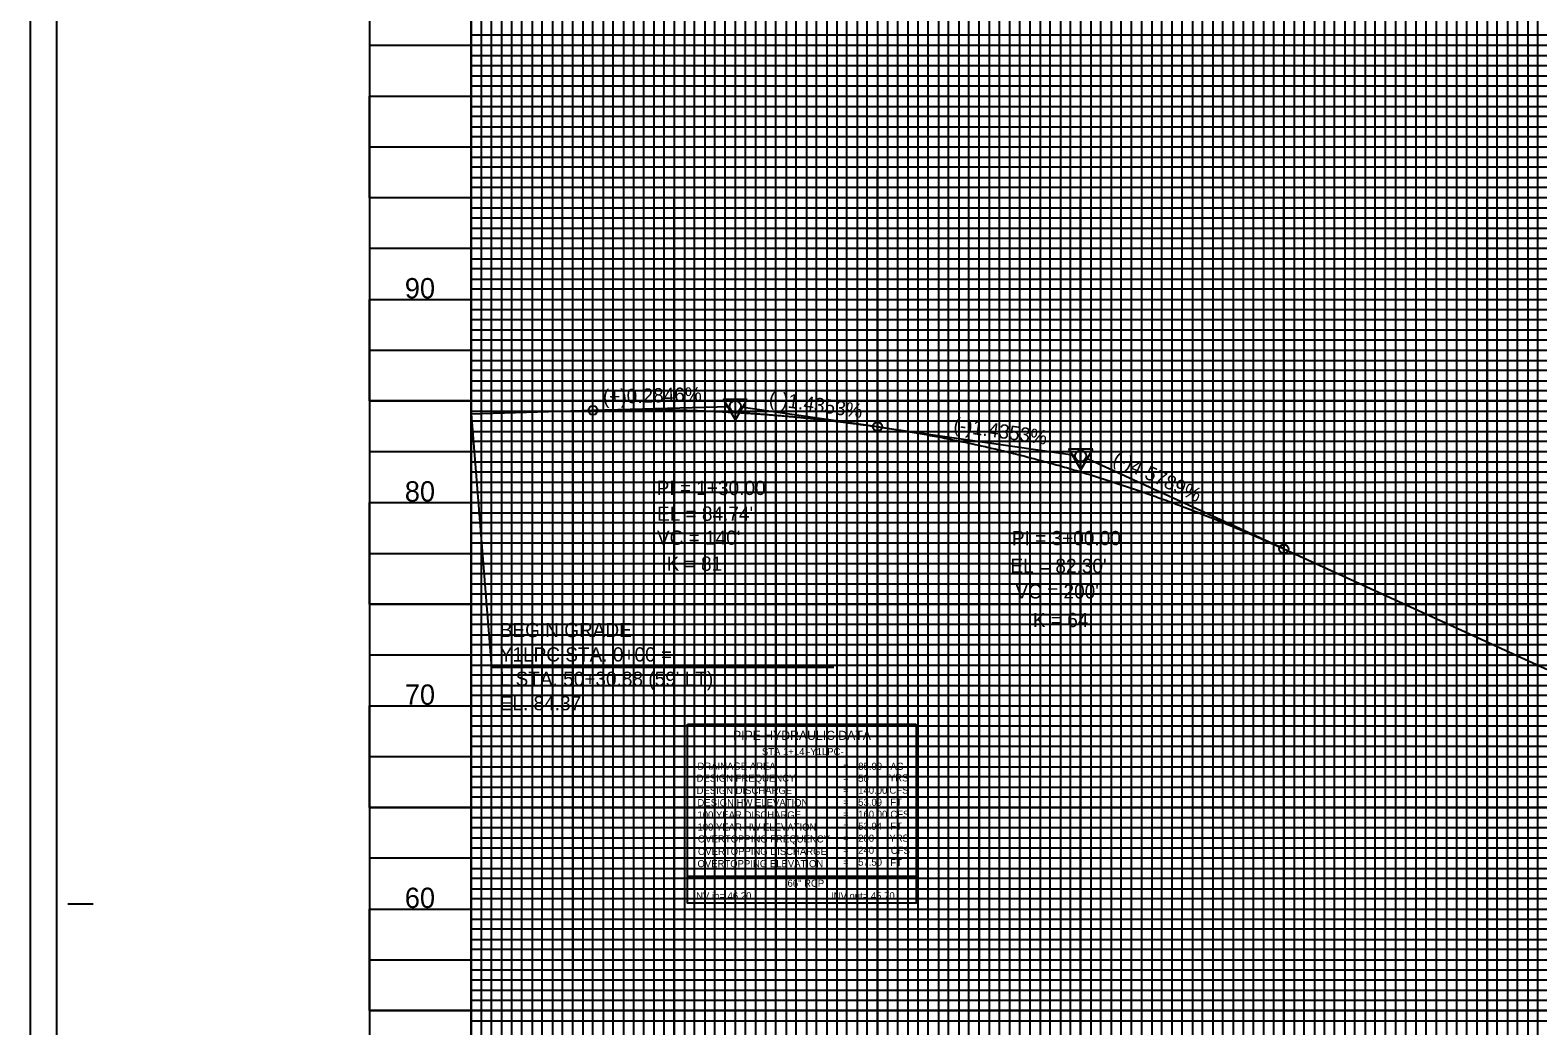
# Model space of a CAD drawing. Extents: x 2345490 to 2436403, y 465165 to 573888.
# Drawn here: x 2410678 to 2411420, y 541219 to 541709 of the extents above; entities that cross this region are included whole.
import ezdxf

# ---------------------------------------------------------------- set-up
doc = ezdxf.new("R2010")
doc.units = 0
for name, color, linetype in [('Old_Level_1', 7, 'Continuous'), ('Old_Level_18', 7, 'Continuous'), ('Old_Level_2', 7, 'Continuous'), ('Old_Level_4', 7, 'Continuous'), ('Old_Level_41', 7, 'Continuous'), ('Old_Level_42', 7, 'Continuous'), ('Old_Level_43', 7, 'Continuous'), ('Old_Level_50', 7, 'Continuous'), ('Old_Level_51', 7, 'Continuous'), ('Old_Level_57', 7, 'Continuous'), ('Old_Level_63', 7, 'Continuous')]:
    doc.layers.add(name, color=color, linetype=linetype)

msp = doc.modelspace()

# ---------------------------------------------------------------- linework, layer by layer
at = {"layer": 'Old_Level_18'}
msp.add_lwpolyline([(2412345.325, 542101.694), (2410845.325, 542101.694), (2410845.325, 541051.694), (2412345.325, 541051.694)], close=True, dxfattribs=at)
at = {"layer": 'Old_Level_2'}
for p, q in [((2410895.325, 541520.394), (2410955.325, 541522.1015)), ((2410895.325, 541520.394), (2410905.36775, 541395.544)), ((2410955.325, 541522.1015), (2411022.57625, 541524.01575)), ((2411095.325, 541514.04675), (2411028.04725, 541523.70325)), ((2411095.325, 541514.04675), (2411192.603, 541500.0845)), ((2411295.325, 541453.90525), (2411197.8255, 541498.549)), ((2411295.325, 541453.90525), (2411710.325, 541263.882)), ((2411073.83425, 541395.544), (2410905.36775, 541395.544))]:
    msp.add_line(p, q, dxfattribs=at)
for points in [[(2411031.25075, 541527.3785), (2411019.50825, 541527.364), (2411025.39175, 541517.24575)], [(2411201.25075, 541502.9785), (2411189.50825, 541502.964), (2411195.39175, 541492.84575)]]:
    msp.add_lwpolyline(points, close=True, dxfattribs=at)
for centre, radius in [((2411025.325, 541524.094), 2.75), ((2411025.325, 541524.094), 2.75), ((2410955.325, 541522.1015), 2.25), ((2411095.325, 541514.04675), 2.25), ((2411195.325, 541499.694), 2.75), ((2411195.325, 541499.694), 2.75), ((2411295.325, 541453.90525), 2.25)]:
    msp.add_circle(centre, radius, dxfattribs=at)
for points in [[(2410955.325, 541522.1015), (2410958.125, 541522.1765), (2410960.925, 541522.24175), (2410963.725, 541522.29725), (2410966.525, 541522.34325), (2410969.325, 541522.37975), (2410972.125, 541522.40625), (2410974.925, 541522.4235), (2410977.725, 541522.431), (2410980.525, 541522.42875), (2410983.325, 541522.417), (2410986.125, 541522.3955), (2410988.925, 541522.3645), (2410991.725, 541522.32375), (2410994.525, 541522.27325), (2410997.325, 541522.2135), (2411000.125, 541522.14375), (2411002.925, 541522.0645), (2411005.725, 541521.97575), (2411008.525, 541521.87725), (2411011.325, 541521.769), (2411014.125, 541521.65125), (2411016.925, 541521.524), (2411019.725, 541521.387), (2411022.525, 541521.24025), (2411025.325, 541521.084), (2411028.125, 541520.918), (2411030.925, 541520.7425), (2411033.725, 541520.5575), (2411036.525, 541520.3625), (2411039.325, 541520.15825), (2411042.125, 541519.944), (2411044.925, 541519.7205), (2411047.725, 541519.487), (2411050.525, 541519.244), (2411053.325, 541518.9915), (2411056.125, 541518.72925), (2411058.925, 541518.4575), (2411061.725, 541518.176), (2411064.525, 541517.88475), (2411067.325, 541517.584), (2411070.125, 541517.27375), (2411072.925, 541516.95375), (2411075.725, 541516.624), (2411078.525, 541516.28475), (2411081.325, 541515.93575), (2411084.125, 541515.57725), (2411086.925, 541515.209), (2411089.725, 541514.83125), (2411092.525, 541514.444), (2411095.325, 541514.04675)], [(2411095.325, 541514.04675), (2411099.325, 541513.46), (2411103.325, 541512.84825), (2411107.325, 541512.21125), (2411111.325, 541511.54925), (2411115.325, 541510.86175), (2411119.325, 541510.1495), (2411123.325, 541509.41175), (2411127.325, 541508.649), (2411131.325, 541507.86125), (2411135.325, 541507.04825), (2411139.325, 541506.21), (2411143.325, 541505.34675), (2411147.325, 541504.45825), (2411151.325, 541503.5445), (2411155.325, 541502.60575), (2411159.325, 541501.642), (2411163.325, 541500.65275), (2411167.325, 541499.6385), (2411171.325, 541498.59925), (2411175.325, 541497.53475), (2411179.325, 541496.445), (2411183.325, 541495.33025), (2411187.325, 541494.19025), (2411191.325, 541493.02525), (2411195.325, 541491.835), (2411199.325, 541490.6195), (2411203.325, 541489.379), (2411207.325, 541488.11325), (2411211.325, 541486.8225), (2411215.325, 541485.5065), (2411219.325, 541484.16525), (2411223.325, 541482.799), (2411227.325, 541481.4075), (2411231.325, 541479.991), (2411235.325, 541478.54925), (2411239.325, 541477.08225), (2411243.325, 541475.59025), (2411247.325, 541474.073), (2411251.325, 541472.53075), (2411255.325, 541470.96325), (2411259.325, 541469.3705), (2411263.325, 541467.75275), (2411267.325, 541466.10975), (2411271.325, 541464.44175), (2411275.325, 541462.7485), (2411279.325, 541461.03025), (2411283.325, 541459.2865), (2411287.325, 541457.518), (2411291.325, 541455.724), (2411295.325, 541453.90525)]]:
    msp.add_spline(points, degree=3, dxfattribs=at)
at = {"layer": 'Old_Level_4'}
for p, q in [((2411001.8415, 541367.72775), (2411114.3415, 541367.72775)), ((2411001.8415, 541292.72775), (2411001.8415, 541367.72775)), ((2411114.3415, 541367.72775), (2411114.3415, 541292.72775)), ((2411114.3415, 541292.72775), (2411001.8415, 541292.72775))]:
    msp.add_line(p, q, dxfattribs=at)
msp.add_lwpolyline([(2411001.8415, 541292.72775), (2411114.3415, 541292.72775), (2411114.3415, 541279.51275), (2411001.8415, 541279.51275)], close=True, dxfattribs=at)
at = {"layer": 'Old_Level_41'}
msp.add_line((2410696.825, 541279.194), (2410709.325, 541279.194), dxfattribs=at)
for points in [[(2410845.325, 542101.694), (2410895.325, 542101.694), (2410895.325, 541076.694), (2410945.325, 541076.694), (2410945.325, 542101.694), (2410995.325, 542101.694), (2410995.325, 541076.694), (2411045.325, 541076.694), (2411045.325, 542101.694), (2411095.325, 542101.694), (2411095.325, 541076.694), (2411145.325, 541076.694), (2411145.325, 542101.694), (2411195.325, 542101.694), (2411195.325, 541076.694), (2411245.325, 541076.694), (2411245.325, 542101.694), (2411295.325, 542101.694), (2411295.325, 541076.694), (2411345.325, 541076.694), (2411345.325, 542101.694), (2411395.325, 542101.694), (2411395.325, 541076.694), (2411445.325, 541076.694)], [(2410920.325, 541076.694), (2410920.325, 542101.694), (2410970.325, 542101.694), (2410970.325, 541076.694), (2411020.325, 541076.694), (2411020.325, 542101.694), (2411070.325, 542101.694), (2411070.325, 541076.694), (2411120.325, 541076.694), (2411120.325, 542101.694), (2411170.325, 542101.694), (2411170.325, 541076.694), (2411220.325, 541076.694), (2411220.325, 542101.694), (2411270.325, 542101.694), (2411270.325, 541076.694), (2411320.325, 541076.694), (2411320.325, 542101.694), (2411370.325, 542101.694), (2411370.325, 541076.694), (2411420.325, 541076.694), (2411420.325, 542101.694), (2411470.325, 542101.694)], [(2412345.325, 541701.694), (2410845.325, 541701.694), (2410845.325, 541651.694), (2412345.325, 541651.694)], [(2412345.325, 541601.694), (2410845.325, 541601.694), (2410845.325, 541551.694), (2412345.325, 541551.694)], [(2412345.325, 541501.694), (2410845.325, 541501.694), (2410845.325, 541451.694), (2412345.325, 541451.694)], [(2412345.325, 541426.694), (2410845.325, 541426.694), (2410845.325, 541476.694), (2412345.325, 541476.694)], [(2412345.325, 541401.694), (2410845.325, 541401.694), (2410845.325, 541351.694), (2412345.325, 541351.694)], [(2412345.325, 541326.694), (2410845.325, 541326.694), (2410845.325, 541376.694), (2412345.325, 541376.694)], [(2412345.325, 541301.694), (2410845.325, 541301.694), (2410845.325, 541251.694), (2412345.325, 541251.694)]]:
    msp.add_lwpolyline(points, dxfattribs=at)
at = {"layer": 'Old_Level_42'}
for points in [[(2412345.325, 541626.694), (2410845.325, 541626.694), (2410845.325, 541676.694), (2412345.325, 541676.694)], [(2412345.325, 541526.694), (2410845.325, 541526.694), (2410845.325, 541576.694), (2412345.325, 541576.694)], [(2412345.325, 541226.694), (2410845.325, 541226.694), (2410845.325, 541276.694), (2412345.325, 541276.694)]]:
    msp.add_lwpolyline(points, dxfattribs=at)
at = {"layer": 'Old_Level_43'}
for points in [[(2410900.325, 542101.694), (2410900.325, 541076.694), (2410905.325, 541076.694), (2410905.325, 542101.694)], [(2410910.325, 542101.694), (2410910.325, 541076.694), (2410915.325, 541076.694), (2410915.325, 542101.694)], [(2410925.325, 542101.694), (2410925.325, 541076.694), (2410930.325, 541076.694), (2410930.325, 542101.694)], [(2410935.325, 542101.694), (2410935.325, 541076.694), (2410940.325, 541076.694), (2410940.325, 542101.694)], [(2410950.325, 542101.694), (2410950.325, 541076.694), (2410955.325, 541076.694), (2410955.325, 542101.694)], [(2410960.325, 542101.694), (2410960.325, 541076.694), (2410965.325, 541076.694), (2410965.325, 542101.694)], [(2410975.325, 542101.694), (2410975.325, 541076.694), (2410980.325, 541076.694), (2410980.325, 542101.694)], [(2410985.325, 542101.694), (2410985.325, 541076.694), (2410990.325, 541076.694), (2410990.325, 542101.694)], [(2411000.325, 542101.694), (2411000.325, 541076.694), (2411005.325, 541076.694), (2411005.325, 542101.694)], [(2411010.325, 542101.694), (2411010.325, 541076.694), (2411015.325, 541076.694), (2411015.325, 542101.694)], [(2411025.325, 542101.694), (2411025.325, 541076.694), (2411030.325, 541076.694), (2411030.325, 542101.694)], [(2411035.325, 542101.694), (2411035.325, 541076.694), (2411040.325, 541076.694), (2411040.325, 542101.694)], [(2411050.325, 542101.694), (2411050.325, 541076.694), (2411055.325, 541076.694), (2411055.325, 542101.694)], [(2411060.325, 541076.694), (2411065.325, 541076.694), (2411065.325, 542101.694)], [(2411060.325, 542101.694), (2411060.325, 541076.694)], [(2411075.325, 542101.694), (2411075.325, 541076.694), (2411080.325, 541076.694), (2411080.325, 542101.694)], [(2411085.325, 542101.694), (2411085.325, 541076.694), (2411090.325, 541076.694), (2411090.325, 542101.694)], [(2411100.325, 542101.694), (2411100.325, 541076.694), (2411105.325, 541076.694), (2411105.325, 542101.694)], [(2411110.325, 542101.694), (2411110.325, 541076.694), (2411115.325, 541076.694), (2411115.325, 542101.694)], [(2411125.325, 542101.694), (2411125.325, 541076.694), (2411130.325, 541076.694), (2411130.325, 542101.694)], [(2411135.325, 542101.694), (2411135.325, 541076.694), (2411140.325, 541076.694), (2411140.325, 542101.694)], [(2411150.325, 542101.694), (2411150.325, 541076.694), (2411155.325, 541076.694), (2411155.325, 542101.694)], [(2411160.325, 542101.694), (2411160.325, 541076.694), (2411165.325, 541076.694), (2411165.325, 542101.694)], [(2411175.325, 542101.694), (2411175.325, 541076.694), (2411180.325, 541076.694), (2411180.325, 542101.694)], [(2411185.325, 542101.694), (2411185.325, 541076.694), (2411190.325, 541076.694), (2411190.325, 542101.694)], [(2411200.325, 542101.694), (2411200.325, 541076.694), (2411205.325, 541076.694), (2411205.325, 542101.694)], [(2411210.325, 542101.694), (2411210.325, 541076.694), (2411215.325, 541076.694), (2411215.325, 542101.694)], [(2411225.325, 542101.694), (2411225.325, 541076.694), (2411240.325, 541076.694), (2411240.325, 542101.694)], [(2411230.325, 542101.694), (2411230.325, 541076.694), (2411235.325, 541076.694), (2411235.325, 542101.694)], [(2411230.325, 542101.094), (2411230.325, 541076.694), (2411235.325, 541076.694), (2411235.325, 542101.094)], [(2411250.325, 542101.694), (2411250.325, 541076.694), (2411255.325, 541076.694), (2411255.325, 542101.694)], [(2411260.325, 542101.694), (2411260.325, 541076.694), (2411265.325, 541076.694), (2411265.325, 542101.694)], [(2411275.325, 542101.694), (2411275.325, 541076.694), (2411280.325, 541076.694), (2411280.325, 542101.694)], [(2411285.325, 542101.694), (2411285.325, 541076.694), (2411290.325, 541076.694), (2411290.325, 542101.694)], [(2411300.325, 542101.694), (2411300.325, 541076.694), (2411305.325, 541076.694), (2411305.325, 542101.694)], [(2411310.325, 542101.694), (2411310.325, 541076.694), (2411315.325, 541076.694), (2411315.325, 542101.694)], [(2411325.325, 542101.694), (2411325.325, 541076.694), (2411330.325, 541076.694), (2411330.325, 542101.694)], [(2411335.325, 542101.694), (2411335.325, 541076.694), (2411340.325, 541076.694), (2411340.325, 542101.694)], [(2411350.325, 542101.694), (2411350.325, 541076.694), (2411355.325, 541076.694), (2411355.325, 542101.694)], [(2411360.325, 542101.694), (2411360.325, 541076.694), (2411365.325, 541076.694), (2411365.325, 542101.694)], [(2411375.325, 542101.694), (2411375.325, 541076.694)], [(2411380.325, 542101.694), (2411380.325, 541076.694), (2411385.325, 541076.694), (2411385.325, 542101.694), (2411390.325, 542101.694), (2411390.325, 541076.694), (2411400.325, 541076.694), (2411400.325, 542101.694), (2411405.325, 542101.694), (2411405.325, 541076.694), (2411410.325, 541076.694), (2411410.325, 542101.694), (2411415.325, 542101.694), (2411415.325, 541076.694)], [(2412295.325, 541706.694), (2410895.325, 541706.694), (2410895.325, 541696.694), (2412295.325, 541696.694)], [(2412295.325, 541691.694), (2410895.325, 541691.694), (2410895.325, 541686.694), (2412295.325, 541686.694)], [(2412295.325, 541681.694), (2410895.325, 541681.694), (2410895.325, 541671.694), (2412295.325, 541671.694)], [(2412295.325, 541666.694), (2410895.325, 541666.694), (2410895.325, 541661.694), (2412295.325, 541661.694)], [(2412295.325, 541656.694), (2410895.325, 541656.694), (2410895.325, 541646.694), (2412295.325, 541646.694)], [(2412295.325, 541641.694), (2410895.325, 541641.694), (2410895.325, 541636.694), (2412295.325, 541636.694)], [(2412295.325, 541631.694), (2410895.325, 541631.694), (2410895.325, 541621.694), (2412295.325, 541621.694)], [(2412295.325, 541616.694), (2410895.325, 541616.694), (2410895.325, 541611.694), (2412295.325, 541611.694)], [(2412295.325, 541606.694), (2410895.325, 541606.694), (2410895.325, 541596.694), (2412295.325, 541596.694)], [(2412295.325, 541591.694), (2410895.325, 541591.694), (2410895.325, 541586.694), (2412295.325, 541586.694)], [(2412295.325, 541581.694), (2410895.325, 541581.694)], [(2410895.325, 541571.694), (2412295.325, 541571.694)], [(2412295.325, 541566.694), (2410895.325, 541566.694), (2410895.325, 541561.694), (2412295.325, 541561.694)], [(2412295.325, 541556.694), (2410895.325, 541556.694), (2410895.325, 541546.694), (2412295.325, 541546.694)], [(2412295.325, 541541.694), (2410895.325, 541541.694), (2410895.325, 541536.694), (2412295.325, 541536.694)], [(2412295.325, 541531.694), (2410895.325, 541531.694), (2410895.325, 541521.694), (2412295.325, 541521.694)], [(2412295.325, 541516.694), (2410895.325, 541516.694), (2410895.325, 541511.694), (2412295.325, 541511.694)], [(2412295.325, 541506.694), (2410895.325, 541506.694), (2410895.325, 541496.694), (2412295.325, 541496.694)], [(2412295.325, 541491.694), (2410895.325, 541491.694), (2410895.325, 541486.694), (2412295.325, 541486.694)], [(2412295.325, 541481.694), (2410895.325, 541481.694), (2410895.325, 541471.694), (2412295.325, 541471.694)], [(2412295.325, 541466.694), (2410895.325, 541466.694), (2410895.325, 541461.694), (2412295.325, 541461.694)], [(2412295.325, 541456.694), (2410895.325, 541456.694), (2410895.325, 541446.694), (2412295.325, 541446.694)], [(2412295.325, 541441.694), (2410895.325, 541441.694), (2410895.325, 541436.694), (2412295.325, 541436.694)], [(2412295.325, 541431.694), (2410895.325, 541431.694), (2410895.325, 541421.694), (2412295.325, 541421.694)], [(2412295.325, 541416.694), (2410895.325, 541416.694), (2410895.325, 541411.694), (2412295.325, 541411.694)], [(2412295.325, 541406.694), (2410895.325, 541406.694), (2410895.325, 541396.694), (2412295.325, 541396.694)], [(2412295.325, 541391.694), (2410895.325, 541391.694), (2410895.325, 541386.694), (2412295.325, 541386.694)], [(2412295.325, 541381.694), (2410895.325, 541381.694), (2410895.325, 541371.694), (2412295.325, 541371.694)], [(2412295.325, 541366.694), (2410895.325, 541366.694), (2410895.325, 541361.694), (2412295.325, 541361.694)], [(2412295.325, 541356.694), (2410895.325, 541356.694), (2410895.325, 541346.694), (2412295.325, 541346.694)], [(2412295.325, 541341.694), (2410895.325, 541341.694), (2410895.325, 541336.694), (2412295.325, 541336.694)], [(2412295.325, 541331.694), (2410895.325, 541331.694), (2410895.325, 541321.694), (2412295.325, 541321.694)], [(2412295.325, 541316.694), (2410895.325, 541316.694), (2410895.325, 541311.694), (2412295.325, 541311.694)], [(2412295.325, 541306.694), (2410895.325, 541306.694), (2410895.325, 541296.694), (2412295.325, 541296.694)], [(2412295.325, 541291.694), (2410895.325, 541291.694), (2410895.325, 541286.694), (2412295.325, 541286.694)], [(2412295.325, 541281.694), (2410895.325, 541281.694)], [(2410895.325, 541271.694), (2412295.325, 541271.694)], [(2412295.325, 541266.694), (2410895.325, 541266.694), (2410895.325, 541261.694), (2412295.325, 541261.694)], [(2412295.325, 541256.694), (2410895.325, 541256.694)], [(2410895.325, 541246.694), (2412295.325, 541246.694)], [(2412295.325, 541241.694), (2410895.325, 541241.694), (2410895.325, 541236.694), (2412295.325, 541236.694)], [(2412295.325, 541231.694), (2410895.325, 541231.694), (2410895.325, 541221.694), (2412295.325, 541221.694)]]:
    msp.add_lwpolyline(points, dxfattribs=at)
at = {"layer": 'Old_Level_50'}
msp.add_lwpolyline([(2412357.825, 542104.244), (2410691.325, 542104.244), (2410691.325, 541049.144), (2412357.825, 541049.144)], close=True, dxfattribs=at)
at = {"layer": 'Old_Level_51'}
msp.add_lwpolyline([(2412362.325, 542126.694), (2410678.325, 542126.694), (2410678.325, 541026.694), (2412362.325, 541026.694)], close=True, dxfattribs=at)
at = {"layer": 'Old_Level_57'}
for p, q in [((2410895.32475, 541076.69425), (2410895.32475, 541626.69425)), ((2410995.32475, 541076.69425), (2410995.32475, 541626.69425)), ((2411095.32475, 541076.69425), (2411095.32475, 541626.69425)), ((2411195.32475, 541076.69425), (2411195.32475, 541626.69425)), ((2411295.32475, 541076.79425), (2411295.32475, 541626.79425)), ((2411295.32475, 541076.69425), (2411295.32475, 541626.69425)), ((2411395.32475, 541076.79425), (2411395.32475, 541626.79425)), ((2411395.32475, 541076.69425), (2411395.32475, 541626.69425)), ((2410845.32525, 541576.69425), (2412395.32475, 541576.69425)), ((2410845.32525, 541526.69425), (2412395.32475, 541526.69425)), ((2410845.32525, 541476.69425), (2412395.32475, 541476.69425)), ((2410845.32525, 541426.69425), (2412395.32475, 541426.69425)), ((2410845.32525, 541376.69425), (2412395.32475, 541376.69425)), ((2410845.32525, 541326.69425), (2412395.32475, 541326.69425)), ((2410845.32525, 541276.69425), (2412395.32475, 541276.69425)), ((2410845.32525, 541226.69425), (2412395.32475, 541226.69425))]:
    msp.add_line(p, q, dxfattribs=at)
at = {"layer": 'Old_Level_63'}
for p, q in [((2410895.325, 541076.694), (2410895.325, 543576.694)), ((2411045.325, 541520.984), (2411045.325, 541640.4475)), ((2411095.325, 541519.464), (2411095.325, 541640.4475)), ((2411145.325, 541513.324), (2411145.325, 541640.4475)), ((2410895.325, 541520.394), (2410895.325, 541246.98125)), ((2410945.325, 541521.824), (2410945.325, 541246.98125)), ((2410995.325, 541522.254), (2410995.325, 541246.98125)), ((2411045.325, 541519.654), (2411045.325, 541246.98125)), ((2411095.325, 541510.904), (2411095.325, 541246.98125)), ((2411145.325, 541496.614), (2411145.325, 541246.98125))]:
    msp.add_line(p, q, dxfattribs=at)

# ---------------------------------------------------------------- texts
at = {"layer": 'Old_Level_1'}
for s, p in [('90', (2410862.7115, 541577.194)), ('80', (2410862.7115, 541477.194)), ('70', (2410862.7115, 541377.194)), ('60', (2410862.7115, 541277.194))]:
    msp.add_text(s, height=10.000001, dxfattribs=at).set_placement(p)
at = {"layer": 'Old_Level_2'}
for s, rotation, p in [('(+)0.2846%', 1.63028611, (2410960.302, 541525.24425)), ('(-)1.4353%', 351.83215278, (2411041.61825, 541524.786)), ('(-)1.4353%', 351.83215278, (2411132.43, 541511.75175)), ('(-)4.5789%', 335.39755833, (2411210.5955, 541496.001))]:
    msp.add_text(s, height=7.000001, rotation=rotation, dxfattribs=at).set_placement(p)
for s, height, p in [('PI = 1+30.00', 7.0000005, (2410986.664, 541480.43125)), ("EL = 84.74'", 7.0000005, (2410986.81025, 541467.75575)), ("VC = 140'", 7.000001, (2410986.7915, 541455.9505)), ('PI = 3+00.00', 7.0000005, (2411161.497, 541455.738)), ('K = 81', 7.000001, (2410991.5755, 541443.1425)), ("EL = 82.30'", 7.0000005, (2411160.76425, 541442.03725)), ("VC = 200'", 7.000001, (2411163.219, 541429.51575)), ('BEGIN GRADE', 7.0000005, (2410909.4305, 541410.486)), ('K = 64', 7.000001, (2411171.7945, 541415.42175)), ('Y1LPC STA. 0+00 =', 7.0000005, (2410909.4305, 541398.48575)), ("L STA. 50+30.88 (59' LT)", 7.0000005, (2410909.4305, 541386.48575)), ('EL. 84.37', 7.000001, (2410909.4305, 541374.48575))]:
    msp.add_text(s, height=height, dxfattribs=at).set_placement(p)
at = {"layer": 'Old_Level_4'}
for s, height, p in [('PIPE HYDRAULIC DATA', 4.49985, (2411024.2415, 541359.90275)), ('STA 1+14 -Y1LPC-', 3.4998, (2411038.46225, 541352.40225)), ('DRAINAGE AREA', 3.49995, (2411006.7415, 541345.27775)), ('85.00', 3.49995, (2411085.852, 541345.17725)), ('AC', 3.49995, (2411101.6665, 541345.17775)), ('DESIGN FREQUENCY', 3.49995, (2411006.2915, 541339.35275)), ('=        ', 3.49995, (2411078.3915, 541345.17775)), ('=        ', 3.49995, (2411078.3915, 541339.27775)), ('50', 3.49995, (2411085.852, 541339.27725)), ('YRS', 3.49995, (2411100.9665, 541339.47775)), ('DESIGN DISCHARGE', 3.49995, (2411006.2915, 541333.27775)), ('=        ', 3.49995, (2411078.3915, 541333.37775)), ('140.00', 3.49995, (2411085.852, 541333.37725)), ('CFS', 3.49995, (2411101.1915, 541333.45275)), ('DESIGN HW ELEVATION', 3.49995, (2411006.7415, 541327.27775)), ('=        ', 3.49995, (2411078.3915, 541327.47775)), ('53.09', 3.49995, (2411085.852, 541327.47725)), ('FT', 3.49995, (2411101.6665, 541327.47775)), ('100 YEAR DISCHARGE', 3.49995, (2411006.7415, 541321.27775)), ('100 YEAR HW ELEVATION', 3.49995, (2411006.7415, 541315.27775)), ('=        ', 3.49995, (2411078.3915, 541321.57775)), ('53.94', 3.49995, (2411085.852, 541315.6775)), ('160.00', 3.49995, (2411085.852, 541321.57725)), ('CFS', 3.49995, (2411101.6665, 541321.57775)), ('FT', 3.49995, (2411101.6665, 541315.67775)), ('OVERTOPPING FREQUENCY', 3.49995, (2411006.9665, 541309.42775)), ('=        ', 3.49995, (2411078.3915, 541315.67775)), ('=        ', 3.49995, (2411078.3915, 541309.77775)), ('200+', 3.49995, (2411085.852, 541309.7775)), ('YRS', 3.49995, (2411101.1915, 541309.82775)), ('OVERTOPPING DISCHARGE', 3.49995, (2411006.9665, 541303.30275)), ('=        ', 3.49995, (2411078.3915, 541303.87775)), ('240', 3.49995, (2411085.852, 541303.8775)), ('CFS', 3.49995, (2411101.8915, 541303.80275)), ('OVERTOPPING ELEVATION', 3.49995, (2411006.7415, 541297.27775)), ('=        ', 3.49995, (2411078.3915, 541297.97775)), ('57.50', 3.49995, (2411085.852, 541297.9775)), ('FT', 3.49995, (2411101.6665, 541297.77775)), ('66" RCP', 3.4998, (2411051.04725, 541287.6255)), ('INV in= 46.20', 3.4998, (2411004.774, 541281.43975)), ('INV out= 45.70', 3.4998, (2411072.45075, 541281.43975))]:
    msp.add_text(s, height=height, dxfattribs=at).set_placement(p)

doc.saveas('drawing.dxf')
